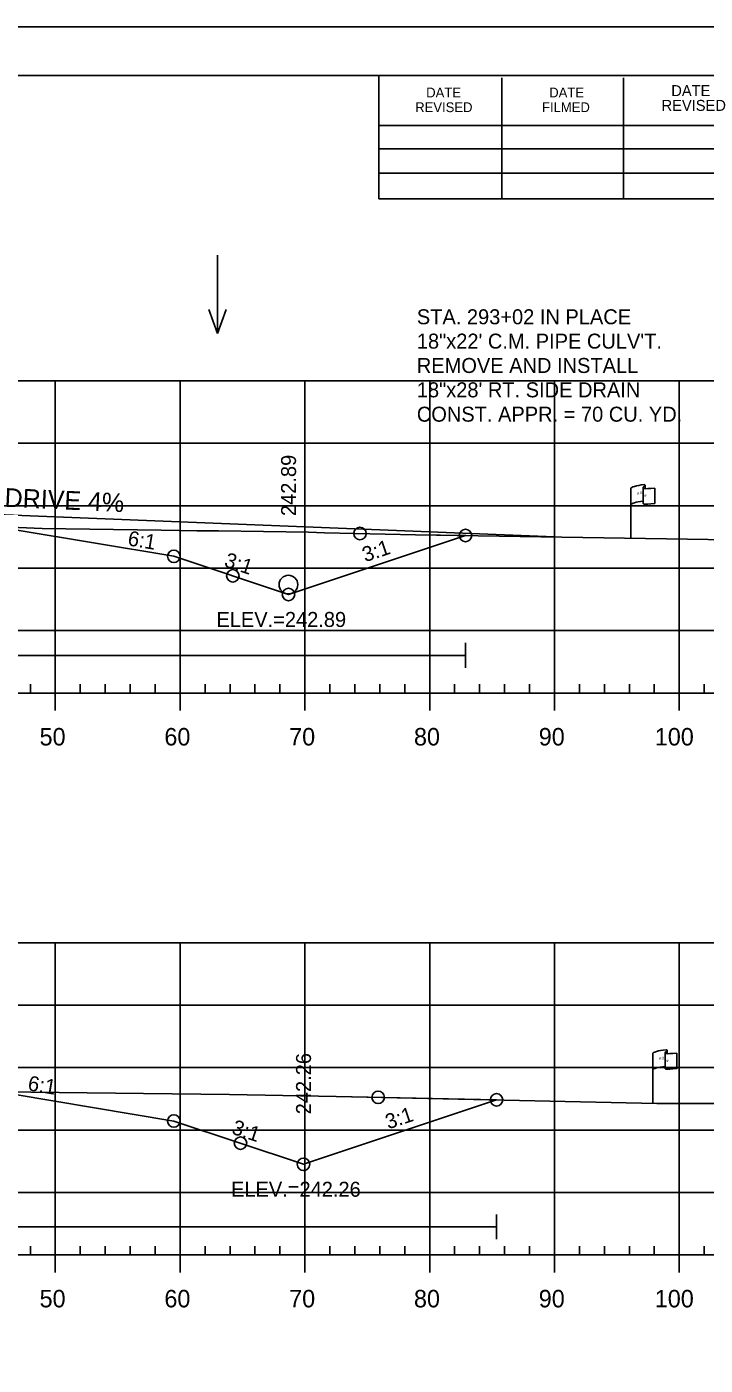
# Model space of a CAD drawing. Extents: x 1365647 to 1367999, y 387113 to 400173.
# Drawn here: x 1365941.8 to 1365996.2, y 396652.4 to 396759.6 of the extents above; entities that cross this region are included whole.
import ezdxf

# ---------------------------------------------------------------- set-up
doc = ezdxf.new("R2010")
doc.units = 0
for name, color, linetype in [('E_Existing ROW', 7, 'Continuous'), ('R_Axis', 7, 'Continuous'), ('R_Axis Annot', 7, 'Continuous'), ('R_Border', 7, 'Continuous'), ('R_Border Notes', 7, 'Continuous'), ('R_Contours', 7, 'Continuous'), ('R_Draft', 7, 'Continuous'), ('R_Drive', 7, 'Continuous'), ('R_Exist Surface', 7, 'Continuous'), ('R_Fin Surface', 7, 'Continuous'), ('R_Fin Surface Annot', 7, 'Continuous'), ('R_Grid', 7, 'Continuous'), ('R_No Plot', 7, 'Continuous'), ('R_Proposed Const Limits', 7, 'Continuous'), ('R_Water', 7, 'Continuous'), ('R_Water Annot', 7, 'Continuous')]:
    doc.layers.add(name, color=color, linetype=linetype)

msp = doc.modelspace()

# ---------------------------------------------------------------- linework, layer by layer
at = {"layer": 'E_Existing ROW'}
for p, q in [((1365990.2, 396718.65), (1365990.2, 396722.6)), ((1365991.19, 396722.7), (1365991.19, 396722.68)), ((1365991.19, 396722.68), (1365991.19, 396721.46)), ((1365991.36, 396722.85), (1365991.36, 396722.61)), ((1365992.13, 396722.66), (1365992.13, 396721.42)), ((1365991.96, 396673.4), (1365991.96, 396677.35)), ((1365992.95, 396677.44), (1365992.95, 396677.43)), ((1365992.95, 396677.43), (1365992.95, 396676.2)), ((1365993.12, 396677.6), (1365993.12, 396677.36)), ((1365993.89, 396677.4), (1365993.89, 396676.16))]:
    msp.add_line(p, q, dxfattribs=at)
for centre, radius, start, end in [((1365991.28, 396722.85), 0.0783, 263.0712, 93.9564), ((1365991.27, 396722.7), 0.078, 88.6458, 274.2828), ((1365991.27, 396721.46), 0.0783, 180, 273.9564), ((1365993.03, 396677.44), 0.078, 88.6458, 274.2828), ((1365993.04, 396677.6), 0.0783, 263.0712, 93.9564), ((1365993.03, 396676.2), 0.0783, 180, 273.9564)]:
    msp.add_arc(centre, radius, start, end, dxfattribs=at)
for centre, major_axis, ratio, start_param, end_param in [((1365991.78, 396722.65), (-1.58, -0.04), 0.19887, 5.030368, 6.283185), ((1365992.49, 396722.76), (-1.23, -0.13), 0.052933, 0.159456, 1.268315), ((1365991.77, 396721.33), (-1.58, -0.04), 0.19887, 5.083035, 6.194897), ((1365992.49, 396721.52), (-1.23, -0.13), 0.052933, 0.159456, 1.268315), ((1365993.54, 396677.39), (-1.58, -0.04), 0.19887, 5.030368, 6.283185), ((1365994.25, 396677.51), (-1.23, -0.13), 0.052933, 0.159456, 1.268315), ((1365993.53, 396676.07), (-1.58, -0.04), 0.19887, 5.083035, 6.194897), ((1365994.25, 396676.27), (-1.23, -0.13), 0.052933, 0.159456, 1.268315)]:
    msp.add_ellipse(centre, major_axis=major_axis, ratio=ratio, start_param=start_param, end_param=end_param, dxfattribs=at)
at = {"layer": 'R_Axis'}
for p, q in [((1365942.09, 396706.25), (1365942.09, 396706.95)), ((1365946.09, 396706.25), (1365946.09, 396706.95)), ((1365948.09, 396706.25), (1365948.09, 396706.95)), ((1365950.09, 396706.25), (1365950.09, 396706.95)), ((1365952.09, 396706.25), (1365952.09, 396706.95)), ((1365956.09, 396706.25), (1365956.09, 396706.95)), ((1365958.09, 396706.25), (1365958.09, 396706.95)), ((1365960.09, 396706.25), (1365960.09, 396706.95)), ((1365962.09, 396706.25), (1365962.09, 396706.95)), ((1365966.09, 396706.25), (1365966.09, 396706.95)), ((1365968.09, 396706.25), (1365968.09, 396706.95)), ((1365970.09, 396706.25), (1365970.09, 396706.95)), ((1365972.09, 396706.25), (1365972.09, 396706.95)), ((1365976.09, 396706.25), (1365976.09, 396706.95)), ((1365978.09, 396706.25), (1365978.09, 396706.95)), ((1365980.09, 396706.25), (1365980.09, 396706.95)), ((1365982.09, 396706.25), (1365982.09, 396706.95)), ((1365986.09, 396706.25), (1365986.09, 396706.95)), ((1365988.09, 396706.25), (1365988.09, 396706.95)), ((1365990.09, 396706.25), (1365990.09, 396706.95)), ((1365992.09, 396706.25), (1365992.09, 396706.95)), ((1365996.09, 396706.25), (1365996.09, 396706.95)), ((1365749.09, 396706.25), (1366039.09, 396706.25)), ((1365944.09, 396704.85), (1365944.09, 396706.25)), ((1365954.09, 396704.85), (1365954.09, 396706.25)), ((1365964.09, 396704.85), (1365964.09, 396706.25)), ((1365974.09, 396704.85), (1365974.09, 396706.25)), ((1365984.09, 396704.85), (1365984.09, 396706.25)), ((1365994.09, 396704.85), (1365994.09, 396706.25)), ((1365942.09, 396661.25), (1365942.09, 396661.95)), ((1365946.09, 396661.25), (1365946.09, 396661.95)), ((1365948.09, 396661.25), (1365948.09, 396661.95)), ((1365950.09, 396661.25), (1365950.09, 396661.95)), ((1365952.09, 396661.25), (1365952.09, 396661.95)), ((1365956.09, 396661.25), (1365956.09, 396661.95)), ((1365958.09, 396661.25), (1365958.09, 396661.95)), ((1365960.09, 396661.25), (1365960.09, 396661.95)), ((1365962.09, 396661.25), (1365962.09, 396661.95)), ((1365966.09, 396661.25), (1365966.09, 396661.95)), ((1365968.09, 396661.25), (1365968.09, 396661.95)), ((1365970.09, 396661.25), (1365970.09, 396661.95)), ((1365972.09, 396661.25), (1365972.09, 396661.95)), ((1365976.09, 396661.25), (1365976.09, 396661.95)), ((1365978.09, 396661.25), (1365978.09, 396661.95)), ((1365980.09, 396661.25), (1365980.09, 396661.95)), ((1365982.09, 396661.25), (1365982.09, 396661.95)), ((1365986.09, 396661.25), (1365986.09, 396661.95)), ((1365988.09, 396661.25), (1365988.09, 396661.95)), ((1365990.09, 396661.25), (1365990.09, 396661.95)), ((1365992.09, 396661.25), (1365992.09, 396661.95)), ((1365996.09, 396661.25), (1365996.09, 396661.95)), ((1365749.09, 396661.25), (1366039.09, 396661.25)), ((1365944.09, 396659.85), (1365944.09, 396661.25)), ((1365954.09, 396659.85), (1365954.09, 396661.25)), ((1365964.09, 396659.85), (1365964.09, 396661.25)), ((1365974.09, 396659.85), (1365974.09, 396661.25)), ((1365984.09, 396659.85), (1365984.09, 396661.25)), ((1365994.09, 396659.85), (1365994.09, 396661.25))]:
    msp.add_line(p, q, dxfattribs=at)
at = {"layer": 'R_Border'}
for p, q in [((1365736.09, 396755.71), (1366052.27, 396755.71)), ((1365970.01, 396745.83), (1365970.01, 396755.71)), ((1365979.87, 396745.83), (1365979.87, 396755.51)), ((1365989.63, 396745.83), (1365989.63, 396755.51)), ((1365970.01, 396751.69), (1366009.17, 396751.69)), ((1365970.01, 396749.83), (1366009.17, 396749.83)), ((1365970.01, 396745.83), (1365970.01, 396747.89)), ((1365970.01, 396747.89), (1366009.17, 396747.89)), ((1366052.27, 396745.83), (1365970.01, 396745.83))]:
    msp.add_line(p, q, dxfattribs=at)
at = {"layer": 'R_Contours'}
for points in [[(1365905.95, 396721.06), (1365911.52, 396720.65), (1365911.6, 396720.65), (1365911.68, 396720.64), (1365911.7, 396720.64), (1365912.34, 396720.63), (1365915.5, 396720.49), (1365917.26, 396720.43), (1365929.12, 396719.98), (1365931.05, 396719.92), (1365943.05, 396719.42), (1365952.58, 396719.28), (1365955.44, 396719.25), (1365957.18, 396719.23), (1365964.39, 396719.12), (1365965.65, 396719.07), (1365972.95, 396718.93), (1365976.96, 396718.87), (1365962.78, 396714.14), (1365953.59, 396717.2), (1365940.72, 396719.35), (1365925.59, 396719.65), (1365905.95, 396720.04)], [(1365939.2, 396674.15), (1365939.89, 396674.31), (1365951.16, 396674.19), (1365958.06, 396674.09), (1365966.59, 396673.95), (1365979.45, 396673.67), (1365963.98, 396668.51), (1365953.59, 396671.97), (1365940.72, 396674.12)]]:
    msp.add_lwpolyline(points, close=True, dxfattribs=at)
at = {"layer": 'R_Drive'}
msp.add_line((1365938.5, 396720.59), (1365984.09, 396718.75), dxfattribs=at)
at = {"layer": 'R_Exist Surface'}
for points in [[(1365931.05, 396719.92), (1365943.05, 396719.42), (1365952.58, 396719.28), (1365955.44, 396719.25), (1365957.18, 396719.23), (1365964.39, 396719.12), (1365965.65, 396719.07), (1365972.95, 396718.93), (1365998.1, 396718.52), (1366007.97, 396718.31), (1366017.91, 396718.03), (1366022.46, 396717.98), (1366037.92, 396717.72), (1366039.09, 396717.69)], [(1365939.89, 396674.31), (1365951.16, 396674.19), (1365958.06, 396674.09), (1365966.59, 396673.95), (1365992.3, 396673.39), (1365997.55, 396673.39), (1365999.54, 396673.39)]]:
    msp.add_lwpolyline(points, dxfattribs=at)
at = {"layer": 'R_Fin Surface'}
for points in [[(1365815.45, 396723.58), (1365834.59, 396717.2), (1365847.47, 396719.35), (1365856.59, 396720.87), (1365862.59, 396721.11), (1365864.59, 396721.15), (1365894.09, 396721.74), (1365923.59, 396721.15), (1365925.59, 396721.11), (1365931.59, 396720.87), (1365940.72, 396719.35), (1365953.59, 396717.2), (1365962.78, 396714.14), (1365976.96, 396718.87)], [(1365815.18, 396678.45), (1365834.59, 396671.97), (1365847.47, 396674.12), (1365856.59, 396675.64), (1365862.59, 396675.88), (1365864.59, 396675.92), (1365894.09, 396676.51), (1365923.59, 396675.92), (1365925.59, 396675.88), (1365931.59, 396675.64), (1365940.72, 396674.12), (1365953.59, 396671.97), (1365963.98, 396668.51), (1365979.45, 396673.67)]]:
    msp.add_lwpolyline(points, dxfattribs=at)
at = {"layer": 'R_Grid'}
for p, q in [((1365749.09, 396731.25), (1366039.09, 396731.25)), ((1365944.09, 396706.25), (1365944.09, 396731.25)), ((1365954.09, 396706.25), (1365954.09, 396731.25)), ((1365964.09, 396706.25), (1365964.09, 396731.25)), ((1365974.09, 396706.25), (1365974.09, 396731.25)), ((1365984.09, 396706.25), (1365984.09, 396731.25)), ((1365994.09, 396706.25), (1365994.09, 396731.25)), ((1365749.09, 396726.25), (1366039.09, 396726.25)), ((1365749.09, 396721.25), (1366039.09, 396721.25)), ((1365749.09, 396716.25), (1366039.09, 396716.25)), ((1365749.09, 396711.25), (1366039.09, 396711.25)), ((1365749.09, 396706.25), (1366039.09, 396706.25)), ((1365749.09, 396686.25), (1366039.09, 396686.25)), ((1365944.09, 396661.25), (1365944.09, 396686.25)), ((1365954.09, 396661.25), (1365954.09, 396686.25)), ((1365964.09, 396661.25), (1365964.09, 396686.25)), ((1365974.09, 396661.25), (1365974.09, 396686.25)), ((1365984.09, 396661.25), (1365984.09, 396686.25)), ((1365994.09, 396661.25), (1365994.09, 396686.25)), ((1365749.09, 396681.25), (1366039.09, 396681.25)), ((1365749.09, 396676.25), (1366039.09, 396676.25)), ((1365749.09, 396671.25), (1366039.09, 396671.25)), ((1365749.09, 396666.25), (1366039.09, 396666.25)), ((1365749.09, 396661.25), (1366039.09, 396661.25))]:
    msp.add_line(p, q, dxfattribs=at)
at = {"layer": 'R_No Plot'}
msp.add_line((1365723.69, 396759.61), (1366057.03, 396759.61), dxfattribs=at)
msp.add_lwpolyline([(1365723.69, 396759.61), (1366057.03, 396759.61), (1366057.03, 396546.27), (1365723.69, 396546.27)], close=True, dxfattribs=at)
for centre in [(1365968.5, 396719.02), (1365976.96, 396718.87), (1365953.59, 396717.2), (1365953.59, 396717.2), (1365953.59, 396717.2), (1365953.59, 396717.2), (1365953.59, 396717.2), (1365958.32, 396715.63), (1365962.78, 396714.14), (1365969.96, 396673.87), (1365979.45, 396673.67), (1365953.59, 396671.97), (1365953.59, 396671.97), (1365953.59, 396671.97), (1365953.59, 396671.97), (1365953.59, 396671.97), (1365958.93, 396670.2), (1365963.98, 396668.51)]:
    msp.add_circle(centre, 0.5, dxfattribs=at)
at = {"layer": 'R_Proposed Const Limits'}
for points in [[(1365962.78, 396714.14), (1365976.96, 396718.87)], [(1365963.98, 396668.51), (1365979.45, 396673.67)]]:
    msp.add_lwpolyline(points, dxfattribs=at)
at = {"layer": 'R_Water'}
for p, q in [((1365976.96, 396708.26), (1365976.96, 396710.26)), ((1365882.22, 396709.26), (1365976.96, 396709.26)), ((1365979.45, 396662.5), (1365979.45, 396664.5)), ((1365882.2, 396663.5), (1365979.45, 396663.5))]:
    msp.add_line(p, q, dxfattribs=at)
msp.add_circle((1365962.77, 396714.93), 0.75, dxfattribs=at)
at = {"layer": 'R_Water Annot'}
for p, q in [((1365957.09, 396741.32), (1365957.09, 396735.04)), ((1365957.09, 396735.04), (1365956.39, 396736.96)), ((1365957.09, 396735.04), (1365957.79, 396736.96))]:
    msp.add_line(p, q, dxfattribs=at)

# ---------------------------------------------------------------- texts
at = {"layer": 'E_Existing ROW'}
for s, height, rotation, p in [('R ', 0.2, 9.9884, (1365990.72, 396722.1)), (' O', 0.2, 9.9884, (1365990.86, 396722.15)), ('W', 0.2, 351.1788, (1365991.19, 396721.98)), ('DWB 11-9-07', 0.001, 90, (1365991.36, 396722.61)), ('DWB 11-9-07', 0.001, 5.0717, (1365992.12, 396721.42)), ('DWB 11-9-07', 0.001, 90, (1365990.2, 396718.65)), ('R ', 0.2, 9.9884, (1365992.48, 396676.85)), (' O', 0.2, 9.9884, (1365992.62, 396676.89)), ('W', 0.2, 351.1788, (1365992.95, 396676.72)), ('DWB 11-9-07', 0.001, 90, (1365993.12, 396677.36)), ('DWB 11-9-07', 0.001, 5.0717, (1365993.88, 396676.16)), ('DWB 11-9-07', 0.001, 90, (1365991.96, 396673.4))]:
    msp.add_text(s, height=height, rotation=rotation, dxfattribs=at).set_placement(p)
at = {"layer": 'R_Axis Annot'}
for s, p in [('50', (1365942.83, 396702.05)), ('60', (1365952.83, 396702.05)), ('70', (1365962.83, 396702.05)), ('80', (1365972.83, 396702.05)), ('90', (1365982.83, 396702.05)), ('100', (1365992.13, 396702.05)), ('50', (1365942.83, 396657.05)), ('60', (1365952.83, 396657.05)), ('70', (1365962.83, 396657.05)), ('80', (1365972.83, 396657.05)), ('90', (1365982.83, 396657.05)), ('100', (1365992.13, 396657.05))]:
    msp.add_text(s, height=1.4, dxfattribs=at).set_placement(p)
at = {"layer": 'R_Border'}
for s, height, p in [('DATE', 0.782, (1365973.81, 396753.95)), ('DATE', 0.782, (1365983.67, 396753.95)), ('DATE', 0.879, (1365993.45, 396754.05)), ('REVISED', 0.782, (1365972.93, 396752.77)), ('FILMED', 0.782, (1365983.09, 396752.77)), ('REVISED', 0.879, (1365992.67, 396752.87))]:
    msp.add_text(s, height=height, rotation=360, dxfattribs=at).set_placement(p)
at = {"layer": 'R_Border Notes'}
for s, p in [('ELEV.=242.89', (1365957, 396711.54)), ('ELEV.=242.26', (1365958.17, 396665.91))]:
    msp.add_text(s, height=1.2, dxfattribs=at).set_placement(p)
at = {"layer": 'R_Draft'}
for s, p in [('STA. 293+02 IN PLACE', (1365973.06, 396735.78)), ('18"x22\' C.M. PIPE CULV\'T.', (1365973.06, 396733.83)), ('REMOVE AND INSTALL ', (1365973.06, 396731.88)), ('18"x28\' RT. SIDE DRAIN', (1365973.06, 396729.93)), ('CONST. APPR. = 70 CU. YD.', (1365973.06, 396727.98))]:
    msp.add_text(s, height=1.2, rotation=360, dxfattribs=at).set_placement(p)
at = {"layer": 'R_Drive'}
msp.add_text('DRIVE 4%', height=1.5, rotation=357.375, dxfattribs=at).set_placement((1365940, 396721.17))
at = {"layer": 'R_Fin Surface Annot'}
for s, rotation, p in [('242.89', 90, (1365963.38, 396720.42)), ('6:1', 350.5377, (1365949.84, 396718.08)), ('3:1', 18.4349, (1365968.92, 396716.72)), ('3:1', 341.5651, (1365957.55, 396716.41)), ('242.26', 90, (1365964.58, 396672.51)), ('6:1', 350.5377, (1365941.83, 396674.44)), ('3:1', 18.4349, (1365970.77, 396671.3)), ('3:1', 341.5651, (1365958.15, 396670.98))]:
    msp.add_text(s, height=1.2, rotation=rotation, dxfattribs=at).set_placement(p)

doc.saveas('drawing.dxf')
